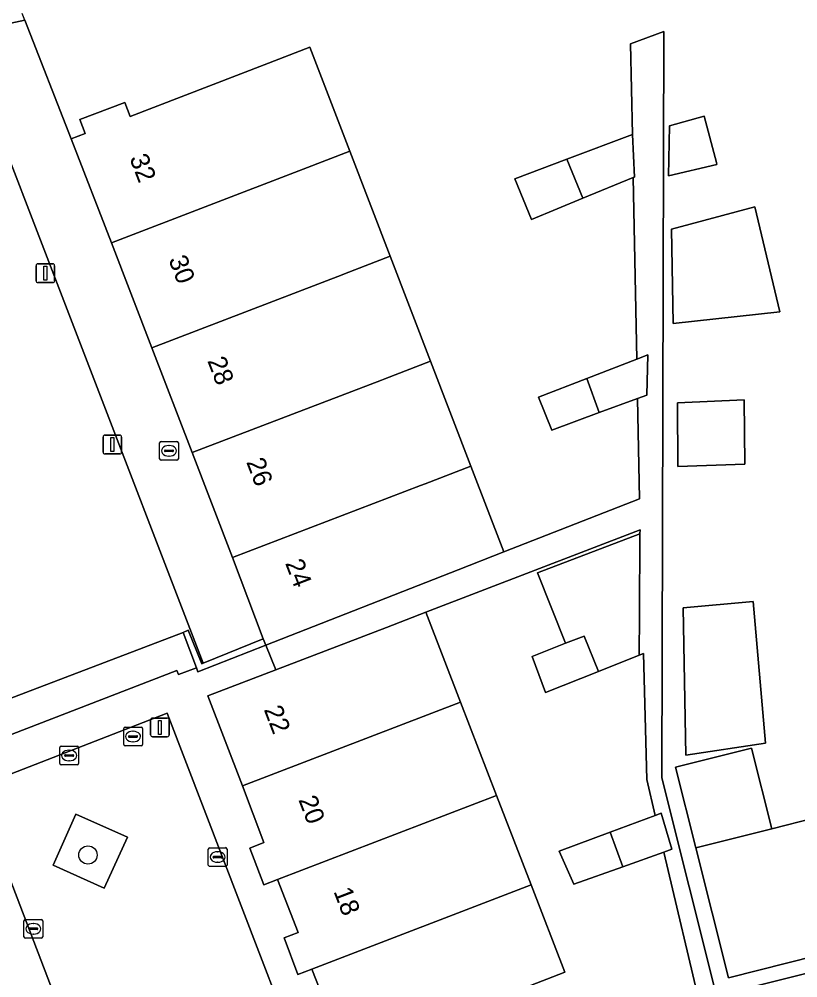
# Model space of a CAD drawing. Extents: x 159262 to 160143, y 383399 to 384319.
# Drawn here: x 159589.7 to 159631.2, y 383674.4 to 383725.6 of the extents above; entities that cross this region are included whole.
import ezdxf

# ---------------------------------------------------------------- set-up
doc = ezdxf.new("R2010")
doc.units = 0
for name, color, linetype in [('IMGEO_Boom', 7, 'Continuous'), ('IMGEO_Brandkraan', 7, 'Continuous'), ('IMGEO_Erf', 7, 'Continuous'), ('IMGEO_Groenvoorziening', 7, 'Continuous'), ('IMGEO_Hek', 7, 'Continuous'), ('IMGEO_Kolk', 7, 'Continuous'), ('IMGEO_Lichtmast', 7, 'Continuous'), ('IMGEO_Muur', 7, 'Continuous'), ('IMGEO_Pand', 7, 'Continuous'), ('IMGEO_Pand_nummerreeks', 7, 'Continuous'), ('IMGEO_Rioolput', 7, 'Continuous'), ('IMGEO_Terreindeel_gesloten', 7, 'Continuous'), ('IMGEO_Voetpad_gesloten', 7, 'Continuous'), ('IMGEO_Voetpad_open', 7, 'Continuous')]:
    doc.layers.add(name, color=color, linetype=linetype)

msp = doc.modelspace()

# ---------------------------------------------------------------- linework, layer by layer
at = {"layer": 'IMGEO_Boom'}
msp.add_circle((159593.352, 383680.959), 0.489, dxfattribs=at)
at = {"layer": 'IMGEO_Brandkraan'}
for p, q in [((159597.175, 383702.107), (159597.175, 383702.959)), ((159597.25, 383703.033), (159598.102, 383703.033)), ((159597.663, 383702.813), (159597.688, 383702.813)), ((159598.176, 383702.959), (159598.176, 383702.107)), ((159597.434, 383702.527), (159597.434, 383702.539)), ((159597.872, 383702.49), (159597.474, 383702.49)), ((159597.477, 383702.576), (159597.875, 383702.576)), ((159597.918, 383702.539), (159597.918, 383702.527)), ((159598.102, 383702.033), (159597.25, 383702.033)), ((159597.686, 383702.253), (159597.661, 383702.253))]:
    msp.add_line(p, q, dxfattribs=at)
for points in [[(159597.175, 383702.107), (159597.175, 383702.959)], [(159597.25, 383703.033), (159598.102, 383703.033)], [(159598.176, 383702.959), (159598.176, 383702.107)], [(159598.102, 383702.033), (159597.25, 383702.033)]]:
    msp.add_lwpolyline(points, dxfattribs=at)
for centre, radius, start, end in [((159597.252, 383702.957), 0.0765, 91.552, 178.448), ((159597.252, 383702.957), 0.0765, 91.552, 178.448), ((159598.1, 383702.957), 0.0765, 1.552, 88.448), ((159598.1, 383702.957), 0.0765, 1.552, 88.448), ((159597.474, 383702.536), 0.0403, 85.8775, 175.7526), ((159597.471, 383702.526), 0.0366, 178.938, 274.7102), ((159597.875, 383702.533), 0.043, 264.8664, 352.4533), ((159597.879, 383702.538), 0.0386, 1.7309, 96.639), ((159597.252, 383702.109), 0.0765, 181.552, 268.448), ((159597.252, 383702.109), 0.0765, 181.552, 268.448), ((159598.1, 383702.109), 0.0765, 271.552, 358.448), ((159598.1, 383702.109), 0.0765, 271.552, 358.448)]:
    msp.add_arc(centre, radius, start, end, dxfattribs=at)
for centre, major_axis, ratio, start_param, end_param in [((159597.662, 383702.533), (-0.387, 0.002), 0.722429, 4.712389, 7.853982), ((159597.687, 383702.533), (-0.39, 0.002), 0.717154, 1.570796, 4.712389)]:
    msp.add_ellipse(centre, major_axis=major_axis, ratio=ratio, start_param=start_param, end_param=end_param, dxfattribs=at)
at = {"layer": 'IMGEO_Erf'}
for points in [[(159586.575, 383724.788), (159589.98, 383725.525), (159592.463, 383719.183), (159593.21, 383719.47), (159592.923, 383720.217), (159595.313, 383721.134), (159595.6, 383720.387), (159602.753, 383723.134), (159605.194, 383724.071), (159607.325, 383718.52), (159609.477, 383712.918), (159611.628, 383707.317), (159613.778, 383701.717), (159615.536, 383697.14), (159622.778, 383699.979), (159622.675, 383705.323), (159620.634, 383704.572), (159618.097, 383703.639), (159617.396, 383705.391), (159619.966, 383706.388), (159622.635, 383707.422), (159622.447, 383717.118), (159619.766, 383716.014), (159617.024, 383714.884), (159616.136, 383717.047), (159618.908, 383718.096), (159622.411, 383719.422), (159622.309, 383724.264), (159624.088, 383724.914), (159623.97, 383685.078), (159626.897, 383673.438), (159632.943, 383674.959)], [(159626.096, 383672.609), (159624.084, 383681.116), (159621.889, 383680.332), (159619.274, 383679.398), (159618.493, 383681.171), (159621.218, 383682.183), (159623.621, 383683.076), (159623.169, 383684.988), (159622.988, 383691.71), (159622.77, 383691.624), (159620.585, 383690.757), (159617.772, 383689.641), (159617.048, 383691.562), (159618.836, 383692.259), (159617.344, 383696.021), (159622.807, 383698.104), (159622.811, 383698.309), (159611.383, 383693.919), (159613.235, 383689.113), (159615.152, 383684.141), (159616.995, 383679.359), (159618.792, 383674.698), (159616.644, 383673.873)]]:
    msp.add_lwpolyline(points, dxfattribs=at)
for points in [[(159624.326, 383717.207), (159624.375, 383719.874), (159626.228, 383720.394), (159626.889, 383717.925), (159626.916, 383717.824)], [(159624.572, 383709.331), (159624.493, 383714.361), (159628.928, 383715.558), (159630.273, 383709.948)], [(159624.831, 383701.698), (159624.8, 383705.09), (159628.36, 383705.255), (159628.406, 383701.83)], [(159629.499, 383686.933), (159625.258, 383686.283), (159625.103, 383694.146), (159628.849, 383694.486)], [(159636.282, 383676.965), (159636.602, 383675.692), (159634.035, 383675.046), (159633.799, 383675.984), (159627.527, 383674.407), (159625.785, 383681.34), (159624.704, 383685.641), (159628.763, 383686.661), (159629.843, 383682.36), (159632.057, 383682.917), (159633.715, 383676.319)]]:
    msp.add_lwpolyline(points, close=True, dxfattribs=at)
at = {"layer": 'IMGEO_Groenvoorziening'}
msp.add_lwpolyline([(159594.224, 383679.187), (159595.454, 383681.915), (159592.702, 383683.147), (159591.488, 383680.422)], close=True, dxfattribs=at)
at = {"layer": 'IMGEO_Hek'}
msp.add_lwpolyline([(159602.843, 383692.164), (159603.385, 383690.848)], dxfattribs=at)
at = {"layer": 'IMGEO_Kolk'}
for p, q in [((159591.848, 383685.845), (159591.848, 383686.697)), ((159591.923, 383686.771), (159592.775, 383686.771)), ((159592.336, 383686.551), (159592.361, 383686.551)), ((159592.849, 383686.697), (159592.849, 383685.845)), ((159592.107, 383686.265), (159592.107, 383686.277)), ((159592.545, 383686.228), (159592.147, 383686.228)), ((159592.15, 383686.314), (159592.548, 383686.314)), ((159592.359, 383685.991), (159592.334, 383685.991)), ((159592.591, 383686.277), (159592.591, 383686.265)), ((159592.775, 383685.771), (159591.923, 383685.771)), ((159599.845, 383681.351), (159600.697, 383681.351)), ((159599.77, 383680.425), (159599.77, 383681.277)), ((159600.029, 383680.845), (159600.029, 383680.857)), ((159600.467, 383680.808), (159600.069, 383680.808)), ((159600.072, 383680.894), (159600.47, 383680.894)), ((159600.258, 383681.131), (159600.283, 383681.131)), ((159600.513, 383680.857), (159600.513, 383680.845)), ((159600.771, 383681.277), (159600.771, 383680.425)), ((159600.697, 383680.351), (159599.845, 383680.351)), ((159600.281, 383680.571), (159600.256, 383680.571)), ((159589.937, 383676.595), (159589.937, 383677.447)), ((159590.012, 383677.521), (159590.864, 383677.521)), ((159590.425, 383677.301), (159590.45, 383677.301)), ((159590.938, 383677.447), (159590.938, 383676.595)), ((159590.196, 383677.015), (159590.196, 383677.027)), ((159590.634, 383676.978), (159590.236, 383676.978)), ((159590.239, 383677.064), (159590.637, 383677.064)), ((159590.448, 383676.741), (159590.423, 383676.741)), ((159590.68, 383677.027), (159590.68, 383677.015)), ((159590.864, 383676.521), (159590.012, 383676.521))]:
    msp.add_line(p, q, dxfattribs=at)
for points in [[(159591.848, 383685.845), (159591.848, 383686.697)], [(159591.923, 383686.771), (159592.775, 383686.771)], [(159592.849, 383686.697), (159592.849, 383685.845)], [(159592.775, 383685.771), (159591.923, 383685.771)], [(159599.845, 383681.351), (159600.697, 383681.351)], [(159599.77, 383680.425), (159599.77, 383681.277)], [(159600.771, 383681.277), (159600.771, 383680.425)], [(159600.697, 383680.351), (159599.845, 383680.351)], [(159589.937, 383676.595), (159589.937, 383677.447)], [(159590.012, 383677.521), (159590.864, 383677.521)], [(159590.938, 383677.447), (159590.938, 383676.595)], [(159590.864, 383676.521), (159590.012, 383676.521)]]:
    msp.add_lwpolyline(points, dxfattribs=at)
for centre, radius, start, end in [((159591.925, 383686.695), 0.0765, 91.552, 178.448), ((159591.925, 383686.695), 0.0765, 91.552, 178.448), ((159592.773, 383686.695), 0.0765, 1.552, 88.448), ((159592.773, 383686.695), 0.0765, 1.552, 88.448), ((159592.147, 383686.274), 0.0403, 85.8775, 175.7526), ((159592.144, 383686.264), 0.0366, 178.938, 274.7102), ((159592.548, 383686.271), 0.043, 264.8664, 352.4533), ((159592.552, 383686.276), 0.0386, 1.7309, 96.639), ((159591.925, 383685.847), 0.0765, 181.552, 268.448), ((159591.925, 383685.847), 0.0765, 181.552, 268.448), ((159592.773, 383685.847), 0.0765, 271.552, 358.448), ((159592.773, 383685.847), 0.0765, 271.552, 358.448), ((159599.847, 383681.275), 0.0765, 91.552, 178.448), ((159599.847, 383681.275), 0.0765, 91.552, 178.448), ((159600.695, 383681.275), 0.0765, 1.552, 88.448), ((159600.695, 383681.275), 0.0765, 1.552, 88.448), ((159600.069, 383680.854), 0.0403, 85.8775, 175.7526), ((159600.066, 383680.844), 0.0366, 178.938, 274.7102), ((159600.47, 383680.851), 0.043, 264.8664, 352.4533), ((159600.474, 383680.856), 0.0386, 1.7309, 96.639), ((159599.847, 383680.427), 0.0765, 181.552, 268.448), ((159599.847, 383680.427), 0.0765, 181.552, 268.448), ((159600.695, 383680.427), 0.0765, 271.552, 358.448), ((159600.695, 383680.427), 0.0765, 271.552, 358.448), ((159590.014, 383677.445), 0.0765, 91.552, 178.448), ((159590.014, 383677.445), 0.0765, 91.552, 178.448), ((159590.862, 383677.445), 0.0765, 1.552, 88.448), ((159590.862, 383677.445), 0.0765, 1.552, 88.448), ((159590.236, 383677.024), 0.0403, 85.8775, 175.7526), ((159590.233, 383677.014), 0.0366, 178.938, 274.7102), ((159590.637, 383677.021), 0.043, 264.8664, 352.4533), ((159590.641, 383677.026), 0.0386, 1.7309, 96.639), ((159590.014, 383676.597), 0.0765, 181.552, 268.448), ((159590.014, 383676.597), 0.0765, 181.552, 268.448), ((159590.862, 383676.597), 0.0765, 271.552, 358.448), ((159590.862, 383676.597), 0.0765, 271.552, 358.448)]:
    msp.add_arc(centre, radius, start, end, dxfattribs=at)
for centre, major_axis, ratio, start_param, end_param in [((159592.335, 383686.271), (-0.387, 0.002), 0.722429, 4.712389, 7.853982), ((159592.36, 383686.271), (-0.39, 0.002), 0.717154, 1.570796, 4.712389), ((159600.257, 383680.851), (-0.387, 0.002), 0.722429, 4.712389, 7.853982), ((159600.282, 383680.851), (-0.39, 0.002), 0.717154, 1.570796, 4.712389), ((159590.424, 383677.021), (-0.387, 0.002), 0.722429, 4.712389, 7.853982), ((159590.449, 383677.021), (-0.39, 0.002), 0.717154, 1.570796, 4.712389)]:
    msp.add_ellipse(centre, major_axis=major_axis, ratio=ratio, start_param=start_param, end_param=end_param, dxfattribs=at)
at = {"layer": 'IMGEO_Lichtmast'}
for p, q in [((159590.681, 383712.515), (159591.471, 383712.515)), ((159591.471, 383712.515), (159590.681, 383712.515)), ((159590.581, 383711.615), (159590.581, 383712.415)), ((159590.581, 383712.415), (159590.581, 383711.615)), ((159591.571, 383712.415), (159591.571, 383711.615)), ((159591.571, 383711.615), (159591.571, 383712.415)), ((159591.471, 383711.515), (159590.681, 383711.515)), ((159590.681, 383711.515), (159591.471, 383711.515)), ((159594.256, 383703.37), (159595.046, 383703.37)), ((159595.046, 383703.37), (159594.256, 383703.37)), ((159594.156, 383702.47), (159594.156, 383703.27)), ((159594.156, 383703.27), (159594.156, 383702.47)), ((159595.146, 383703.27), (159595.146, 383702.47)), ((159595.146, 383702.47), (159595.146, 383703.27)), ((159595.046, 383702.37), (159594.256, 383702.37)), ((159594.256, 383702.37), (159595.046, 383702.37)), ((159596.694, 383687.37), (159596.694, 383688.17)), ((159596.694, 383688.17), (159596.694, 383687.37)), ((159596.794, 383688.27), (159597.584, 383688.27)), ((159597.584, 383688.27), (159596.794, 383688.27)), ((159597.684, 383688.17), (159597.684, 383687.37)), ((159597.684, 383687.37), (159597.684, 383688.17)), ((159597.584, 383687.27), (159596.794, 383687.27)), ((159596.794, 383687.27), (159597.584, 383687.27))]:
    msp.add_line(p, q, dxfattribs=at)
for points in [[(159591.001, 383712.39), (159591.151, 383712.39), (159591.151, 383711.64), (159591.001, 383711.64), (159591.001, 383712.39)], [(159594.576, 383703.245), (159594.726, 383703.245), (159594.726, 383702.495), (159594.576, 383702.495), (159594.576, 383703.245)], [(159597.114, 383688.145), (159597.264, 383688.145), (159597.264, 383687.395), (159597.114, 383687.395), (159597.114, 383688.145)]]:
    msp.add_lwpolyline(points, dxfattribs=at)
for centre, start, end in [((159590.681, 383712.415), 90, 180), ((159590.681, 383712.415), 90, 180), ((159591.471, 383712.415), 0, 90), ((159591.471, 383712.415), 360, 90), ((159590.681, 383711.615), 180, 270), ((159590.681, 383711.615), 180, 270), ((159591.471, 383711.615), 270, 0), ((159591.471, 383711.615), 270, 0), ((159594.256, 383703.27), 90, 180), ((159594.256, 383703.27), 90, 180), ((159595.046, 383703.27), 0, 90), ((159595.046, 383703.27), 360, 90), ((159594.256, 383702.47), 180, 270), ((159594.256, 383702.47), 180, 270), ((159595.046, 383702.47), 270, 0), ((159595.046, 383702.47), 270, 0), ((159596.794, 383688.17), 90, 180), ((159596.794, 383688.17), 90, 180), ((159597.584, 383688.17), 0, 90), ((159597.584, 383688.17), 360, 90), ((159596.794, 383687.37), 180, 270), ((159596.794, 383687.37), 180, 270), ((159597.584, 383687.37), 270, 0), ((159597.584, 383687.37), 270, 0)]:
    msp.add_arc(centre, 0.1, start, end, dxfattribs=at)
at = {"layer": 'IMGEO_Muur'}
for points in [[(159589.98, 383725.525), (159589.843, 383725.877)], [(159592.463, 383719.183), (159589.98, 383725.525)]]:
    msp.add_lwpolyline(points, dxfattribs=at)
msp.add_lwpolyline([(159599.498, 383691.195), (159599.42, 383691.163), (159598.698, 383692.959), (159598.431, 383692.845), (159599.136, 383690.958), (159599.218, 383690.739), (159602.843, 383692.164), (159602.706, 383692.496)], close=True, dxfattribs=at)
at = {"layer": 'IMGEO_Pand'}
for points in [[(159602.753, 383723.134), (159595.6, 383720.387), (159595.313, 383721.134), (159592.923, 383720.217), (159593.21, 383719.47), (159592.463, 383719.183), (159594.615, 383713.64), (159604.826, 383717.561), (159607.325, 383718.52), (159605.194, 383724.071)], [(159624.326, 383717.207), (159626.916, 383717.824), (159626.889, 383717.925), (159626.228, 383720.394), (159624.375, 383719.874)], [(159622.411, 383719.422), (159618.908, 383718.096), (159619.766, 383716.014), (159622.447, 383717.118), (159622.508, 383717.143)], [(159609.477, 383712.918), (159607.325, 383718.52), (159604.826, 383717.561), (159594.615, 383713.64), (159596.766, 383708.038), (159606.918, 383711.936), (159607.035, 383711.981)], [(159618.908, 383718.096), (159616.136, 383717.047), (159617.024, 383714.884), (159619.766, 383716.014)], [(159624.493, 383714.361), (159624.572, 383709.331), (159630.273, 383709.948), (159628.928, 383715.558)], [(159611.628, 383707.317), (159609.477, 383712.918), (159607.035, 383711.981), (159606.918, 383711.936), (159596.766, 383708.038), (159598.916, 383702.437), (159609.009, 383706.312), (159609.186, 383706.38)], [(159623.233, 383707.654), (159622.635, 383707.422), (159619.966, 383706.388), (159620.634, 383704.572), (159622.675, 383705.323), (159623.171, 383705.506)], [(159613.778, 383701.717), (159611.628, 383707.317), (159609.186, 383706.38), (159609.009, 383706.312), (159598.916, 383702.437), (159601.067, 383696.836), (159611.101, 383700.689), (159611.336, 383700.779)], [(159620.634, 383704.572), (159619.966, 383706.388), (159617.396, 383705.391), (159618.097, 383703.639)], [(159624.8, 383705.09), (159624.831, 383701.698), (159628.406, 383701.83), (159628.36, 383705.255)], [(159613.1, 383696.185), (159615.536, 383697.14), (159613.778, 383701.717), (159611.336, 383700.779), (159611.101, 383700.689), (159601.067, 383696.836), (159602.706, 383692.496), (159602.843, 383692.164)], [(159622.782, 383693.798), (159622.807, 383698.104), (159617.344, 383696.021), (159618.836, 383692.259), (159619.835, 383692.649), (159620.585, 383690.757), (159622.77, 383691.624)], [(159625.103, 383694.146), (159625.258, 383686.283), (159629.499, 383686.933), (159628.849, 383694.486)], [(159601.593, 383684.643), (159613.235, 383689.113), (159611.383, 383693.919), (159609.277, 383693.11), (159603.385, 383690.848), (159599.747, 383689.451)], [(159619.835, 383692.649), (159618.836, 383692.259), (159617.048, 383691.562), (159617.772, 383689.641), (159620.585, 383690.757)], [(159615.152, 383684.141), (159613.235, 383689.113), (159601.593, 383684.643), (159602.729, 383681.628), (159601.984, 383681.333), (159602.732, 383679.372), (159603.468, 383679.655)], [(159625.785, 383681.34), (159629.843, 383682.36), (159628.763, 383686.661), (159624.704, 383685.641)], [(159615.152, 383684.141), (159603.468, 383679.655), (159604.56, 383676.83), (159603.813, 383676.535), (159604.557, 383674.573), (159605.294, 383674.866), (159616.995, 383679.359)], [(159623.943, 383683.196), (159623.621, 383683.076), (159621.218, 383682.183), (159621.889, 383680.332), (159624.084, 383681.116), (159624.504, 383681.266)], [(159632.057, 383682.917), (159629.843, 383682.36), (159625.785, 383681.34), (159627.527, 383674.407), (159633.799, 383675.984), (159633.715, 383676.319)], [(159621.218, 383682.183), (159618.493, 383681.171), (159619.274, 383679.398), (159621.889, 383680.332)], [(159605.294, 383674.866), (159606.147, 383672.702), (159606.896, 383670.715), (159607.13, 383670.22), (159616.644, 383673.873), (159618.792, 383674.698), (159616.995, 383679.359)]]:
    msp.add_lwpolyline(points, close=True, dxfattribs=at)
at = {"layer": 'IMGEO_Rioolput'}
for p, q in [((159595.257, 383686.857), (159595.257, 383687.709)), ((159595.332, 383687.783), (159596.184, 383687.783)), ((159595.745, 383687.563), (159595.77, 383687.563)), ((159596.258, 383687.709), (159596.258, 383686.857)), ((159595.516, 383687.277), (159595.516, 383687.289)), ((159595.954, 383687.24), (159595.556, 383687.24)), ((159595.559, 383687.326), (159595.957, 383687.326)), ((159595.768, 383687.003), (159595.743, 383687.003)), ((159596, 383687.289), (159596, 383687.277)), ((159596.184, 383686.783), (159595.332, 383686.783))]:
    msp.add_line(p, q, dxfattribs=at)
for points in [[(159595.257, 383686.857), (159595.257, 383687.709)], [(159595.332, 383687.783), (159596.184, 383687.783)], [(159596.258, 383687.709), (159596.258, 383686.857)], [(159596.184, 383686.783), (159595.332, 383686.783)]]:
    msp.add_lwpolyline(points, dxfattribs=at)
for centre, radius, start, end in [((159595.334, 383687.707), 0.0765, 91.552, 178.448), ((159595.334, 383687.707), 0.0765, 91.552, 178.448), ((159596.182, 383687.707), 0.0765, 1.552, 88.448), ((159596.182, 383687.707), 0.0765, 1.552, 88.448), ((159595.556, 383687.286), 0.0403, 85.8775, 175.7526), ((159595.553, 383687.276), 0.0366, 178.938, 274.7102), ((159595.957, 383687.283), 0.043, 264.8664, 352.4533), ((159595.961, 383687.288), 0.0386, 1.7309, 96.639), ((159595.334, 383686.859), 0.0765, 181.552, 268.448), ((159595.334, 383686.859), 0.0765, 181.552, 268.448), ((159596.182, 383686.859), 0.0765, 271.552, 358.448), ((159596.182, 383686.859), 0.0765, 271.552, 358.448)]:
    msp.add_arc(centre, radius, start, end, dxfattribs=at)
for centre, major_axis, ratio, start_param, end_param in [((159595.744, 383687.283), (-0.387, 0.002), 0.722429, 4.712389, 7.853982), ((159595.769, 383687.283), (-0.39, 0.002), 0.717154, 1.570796, 4.712389)]:
    msp.add_ellipse(centre, major_axis=major_axis, ratio=ratio, start_param=start_param, end_param=end_param, dxfattribs=at)
at = {"layer": 'IMGEO_Terreindeel_gesloten'}
msp.add_lwpolyline([(159585.827, 383688.028), (159586.561, 383686.101), (159587.489, 383686.479), (159587.403, 383686.673), (159598.102, 383690.81), (159598.188, 383690.594), (159599.136, 383690.958), (159598.431, 383692.845)], close=True, dxfattribs=at)
at = {"layer": 'IMGEO_Voetpad_gesloten'}
msp.add_lwpolyline([(159598.431, 383692.845), (159598.698, 383692.959), (159599.42, 383691.163), (159599.498, 383691.195), (159586.575, 383724.788), (159587.285, 383722.681), (159587.007, 383722.588), (159586.168, 383724.718), (159577.11, 383721.288), (159577.009, 383721.57), (159576.464, 383722.774), (159571.667, 383721.806), (159571.059, 383722.084), (159568.739, 383721.454), (159580.594, 383690.575), (159584.314, 383691.999), (159585.827, 383688.028)], close=True, dxfattribs=at)
at = {"layer": 'IMGEO_Voetpad_open'}
for points in [[(159589.98, 383725.525), (159586.575, 383724.788), (159599.498, 383691.195), (159602.706, 383692.496), (159601.067, 383696.836), (159598.916, 383702.437), (159596.766, 383708.038), (159594.615, 383713.64), (159592.463, 383719.183)], [(159619.379, 383631.734), (159597.575, 383688.534), (159587.311, 383684.551), (159609.011, 383627.739)], [(159609.011, 383627.739), (159587.311, 383684.551), (159597.575, 383688.534), (159619.379, 383631.734)], [(159594.224, 383679.187), (159591.488, 383680.422), (159592.702, 383683.147), (159595.454, 383681.915)]]:
    msp.add_lwpolyline(points, close=True, dxfattribs=at)
for points in [[(159632.943, 383674.959), (159626.897, 383673.438), (159623.97, 383685.078), (159624.088, 383724.914), (159622.309, 383724.264), (159622.411, 383719.422), (159622.508, 383717.143), (159622.447, 383717.118), (159622.635, 383707.422), (159623.233, 383707.654), (159623.171, 383705.506), (159622.675, 383705.323), (159622.778, 383699.979), (159615.536, 383697.14), (159613.1, 383696.185), (159602.843, 383692.164), (159603.385, 383690.848), (159609.277, 383693.11), (159611.383, 383693.919), (159622.811, 383698.309), (159622.807, 383698.104), (159622.782, 383693.798), (159622.77, 383691.624), (159622.988, 383691.71), (159623.169, 383684.988), (159623.621, 383683.076), (159623.943, 383683.196), (159624.504, 383681.266), (159624.084, 383681.116), (159626.096, 383672.609)], [(159606.147, 383672.702), (159605.294, 383674.866), (159604.557, 383674.573), (159603.813, 383676.535), (159604.56, 383676.83), (159603.468, 383679.655), (159602.732, 383679.372), (159601.984, 383681.333), (159602.729, 383681.628), (159601.593, 383684.643), (159599.747, 383689.451), (159603.385, 383690.848), (159602.843, 383692.164), (159599.218, 383690.739), (159599.136, 383690.958), (159598.188, 383690.594), (159598.102, 383690.81), (159587.403, 383686.673)]]:
    msp.add_lwpolyline(points, dxfattribs=at)

# ---------------------------------------------------------------- texts
at = {"layer": 'IMGEO_Pand_nummerreeks'}
for s, rotation, p in [('32', 291.0159, (159595.555, 383718.16)), ('30', 291.0159, (159597.635, 383712.747)), ('28', 291.0159, (159599.711, 383707.343)), ('26', 291.0159, (159601.786, 383701.942)), ('24', 291.0159, (159603.862, 383696.538)), ('22', 290.9717, (159602.724, 383688.726)), ('20', 290.9717, (159604.569, 383683.912)), ('18', 290.9717, (159606.443, 383679.022))]:
    msp.add_text(s, height=1, rotation=rotation, dxfattribs=at).set_placement(p)

doc.saveas('drawing.dxf')
